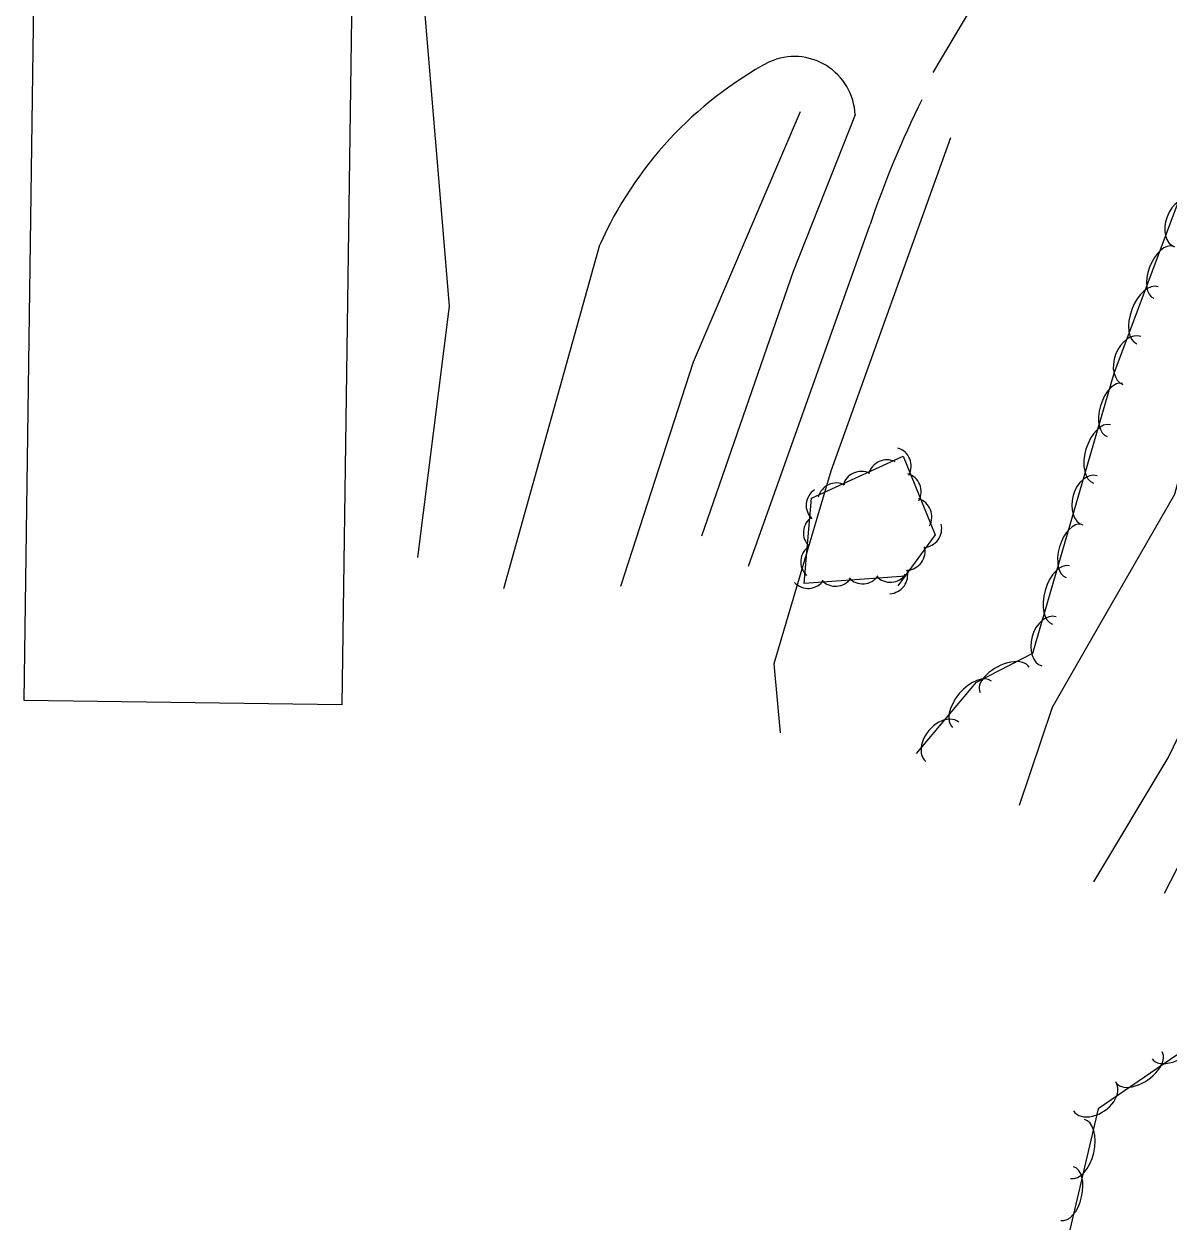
# Model space of a CAD drawing. Extents: x 1441650 to 1491889, y 345904 to 358319.
# Drawn here: x 1444003 to 1444224.6, y 355356.3 to 355589.6 of the extents above; entities that cross this region are included whole.
import ezdxf

# ---------------------------------------------------------------- set-up
doc = ezdxf.new("R2010")
doc.units = 0
for name, color, linetype in [('S_BUILDING', 7, 'Continuous'), ('S_GRAVEL_ROAD', 7, 'Continuous'), ('S_MISC_STRUCTURES', 7, 'Continuous'), ('S_PARKING', 7, 'Continuous'), ('S_STREAM', 7, 'Continuous'), ('S_TREE', 7, 'Continuous')]:
    doc.layers.add(name, color=color, linetype=linetype)

msp = doc.modelspace()

# ---------------------------------------------------------------- linework, layer by layer
at = {"layer": 'S_BUILDING'}
msp.add_lwpolyline([(1444003.04, 355458.7), (1444005.83, 355659.29), (1444091.9, 355658.09), (1444091.54, 355632.02), (1444066.97, 355632.36), (1444064.54, 355457.85)], close=True, dxfattribs=at)
at = {"layer": 'S_GRAVEL_ROAD'}
msp.add_lwpolyline([(1444179.02, 355580.24), (1444187.74, 355594.95), (1444196.46, 355609.67), (1444209.16, 355622.02), (1444221.86, 355634.37), (1444232.28, 355641.79), (1444242.71, 355649.2), (1444258.88, 355652.09)], dxfattribs=at)
at = {"layer": 'S_MISC_STRUCTURES'}
msp.add_lwpolyline([(1444226.93, 355419.71), (1444278.19, 355518.93), (1444302.02, 355512.49), (1444310.46, 355523.98), (1444307.24, 355526.65), (1444300.25, 355517.98), (1444275.54, 355522.19), (1444223.73, 355421.38)], dxfattribs=at)
at = {"layer": 'S_PARKING'}
for points in [[(1444077.15, 355633.2), (1444085.29, 355535.06), (1444079.18, 355486.37)], [(1444163.9, 355572.07), (1444151.9, 355541.71), (1444134.16, 355490.51)], [(1444143.28, 355484.69), (1444166.79, 355550.83)], [(1444095.92, 355480.37), (1444114.47, 355546.88)]]:
    msp.add_lwpolyline(points, dxfattribs=at)
msp.add_arc((1444152.13, 355571.57), 11.78, 2.3944, 114.0442, dxfattribs=at)
for centre, major_axis, ratio, start_param, end_param in [((1444183.05, 355516.34), (-73.6, -14.88), 0.999346, 5.008822, 5.664456), ((1444345.97, 355490.51), (-111.41, -152.75), 0.999998, 4.879349, 5.017846)]:
    msp.add_ellipse(centre, major_axis=major_axis, ratio=ratio, start_param=start_param, end_param=end_param, dxfattribs=at)
at = {"layer": 'S_STREAM'}
for points in [[(1444153.28, 355572.65), (1444132.56, 355524.17), (1444118.47, 355480.78)], [(1444182.33, 355567.63), (1444159.19, 355503.09), (1444148.19, 355465.79), (1444149.37, 355452.44)], [(1444235.18, 355533.8), (1444233.89, 355529.28), (1444225.69, 355498.56), (1444209.71, 355470.77), (1444202.02, 355457.37), (1444195.67, 355438.38)], [(1444210.1, 355423.61), (1444224.49, 355447.65), (1444240.66, 355481.05), (1444247.74, 355499.89), (1444254.86, 355519.97)]]:
    msp.add_lwpolyline(points, dxfattribs=at)
at = {"layer": 'S_TREE'}
for points in [[(1444175.76, 355448.47), (1444187.39, 355462.28), (1444198.29, 355467.89), (1444214.02, 355522.05), (1444238.73, 355587.99), (1444245.39, 355609.89), (1444256.87, 355618.74), (1444281.72, 355607.08), (1444311.03, 355582.56), (1444323.51, 355559.31), (1444323.16, 355545.06), (1444305.17, 355540.84), (1444292.12, 355515.79), (1444277.66, 355494.52), (1444254.22, 355480.3), (1444240.85, 355445.4), (1444242.86, 355414.89), (1444230.13, 355392.79), (1444210.94, 355379.68), (1444205.48, 355356.26)], [(1444173.7, 355482.8), (1444154.01, 355481.35), (1444155.43, 355497.89), (1444173.23, 355505.98), (1444179.4, 355490.75), (1444172.19, 355480.9)]]:
    msp.add_lwpolyline(points, dxfattribs=at)
for centre, start, end in [((1444171.12, 355504.1), 331.2511, 72.848), ((1444170.04, 355501.65), 63.6536, 165.2505), ((1444160.27, 355497.17), 63.6536, 165.2505), ((1444165.09, 355499.4), 63.6536, 165.2505), ((1444173.05, 355499.13), 331.2511, 72.848), ((1444158.06, 355496.48), 124.2736, 225.8705), ((1444175.1, 355494.26), 331.2511, 72.848), ((1444157.53, 355491.17), 124.2736, 225.8705), ((1444177.02, 355491.95), 273.0266, 14.6235), ((1444157.01, 355485.55), 124.2736, 225.8705), ((1444173.8, 355487.56), 273.0266, 14.6235), ((1444160.1, 355484.47), 223.4022, 324.9991), ((1444165.36, 355484.93), 223.4022, 324.9991), ((1444170.69, 355485.24), 223.4022, 324.9991), ((1444170.44, 355483.02), 273.0266, 14.6235), ((1444154.81, 355484.04), 223.4022, 324.9991)]:
    msp.add_arc(centre, 3.64, start, end, dxfattribs=at)
for centre, major_axis, ratio, start_param, end_param in [((1444227.46, 355551.13), (-1.74, -4.64), 0.685173, 3.141593, 6.283185), ((1444223.6, 355541.57), (-1.88, -5.01), 0.54059, 3.141593, 6.283185), ((1444220.49, 355533.27), (-2.06, -5.5), 0.549969, 3.141593, 6.283185), ((1444217.49, 355524.51), (-1.74, -4.64), 0.685173, 3.141593, 6.283185), ((1444214.17, 355514.94), (-1.49, -5.13), 0.540586, 3.141593, 6.283185), ((1444211.69, 355506.43), (-1.64, -5.64), 0.549965, 3.141593, 6.283185), ((1444209.36, 355497.46), (-1.38, -4.76), 0.685167, 3.141593, 6.283185), ((1444206.24, 355487.64), (-1.49, -5.13), 0.540586, 3.141593, 6.283185), ((1444203.77, 355479.13), (-1.64, -5.64), 0.549965, 3.141593, 6.283185), ((1444201.43, 355470.16), (-1.38, -4.76), 0.685167, 3.141593, 6.283185), ((1444192.83, 355462.69), (-4.75, -2.45), 0.54084, 3.141382, 6.282975), ((1444186.54, 355457.97), (-3.78, -4.49), 0.550132, 3.141301, 6.282893), ((1444180.77, 355450.72), (-3.19, -3.79), 0.685376, 3.141114, 6.282707), ((1444226.22, 355392.69), (4.84, 3.31), 0.550291, 3.141278, 6.282871), ((1444218.9, 355387.69), (4.41, 3.02), 0.540907, 3.141288, 6.282881), ((1444210.25, 355382.09), (4.09, 2.8), 0.685574, 3.141077, 6.28267), ((1444206.95, 355371.92), (1.33, 5.71), 0.550276, 3.141042, 6.282634), ((1444204.94, 355363.29), (1.21, 5.2), 0.540893, 3.141059, 6.282651)]:
    msp.add_ellipse(centre, major_axis=major_axis, ratio=ratio, start_param=start_param, end_param=end_param, dxfattribs=at)

doc.saveas('drawing.dxf')
